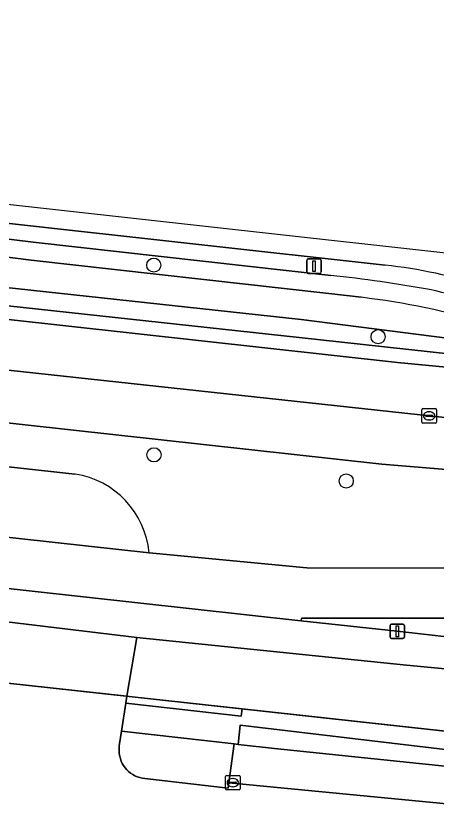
# Model space of a CAD drawing. Extents: x 162184 to 163154, y 385507 to 386516.
# Drawn here: x 162515.7 to 162544.8, y 386417.7 to 386473.4 of the extents above; entities that cross this region are included whole.
import ezdxf

# ---------------------------------------------------------------- set-up
doc = ezdxf.new("R2010")
doc.units = 0
for name, color, linetype in [('IMGEO_Berm_groen', 7, 'Continuous'), ('IMGEO_Boom', 7, 'Continuous'), ('IMGEO_Fietspad_gesloten', 7, 'Continuous'), ('IMGEO_Groenvoorziening', 7, 'Continuous'), ('IMGEO_Haag', 7, 'Continuous'), ('IMGEO_Hek', 7, 'Continuous'), ('IMGEO_Kolk', 7, 'Continuous'), ('IMGEO_Lichtmast', 7, 'Continuous'), ('IMGEO_Oever', 7, 'Continuous'), ('IMGEO_OVBaan_gesloten', 7, 'Continuous'), ('IMGEO_Parkeervlak_open', 7, 'Continuous'), ('IMGEO_Rijbaan_lokaal_open', 7, 'Continuous'), ('IMGEO_Rijbaan_regionaal_gesloten', 7, 'Continuous'), ('IMGEO_Rioolput', 7, 'Continuous'), ('IMGEO_Verkeersbordpaal', 7, 'Continuous'), ('IMGEO_Voetpad_open', 7, 'Continuous'), ('IMGEO_Waterloop', 7, 'Continuous')]:
    doc.layers.add(name, color=color, linetype=linetype)

msp = doc.modelspace()

# ---------------------------------------------------------------- linework, layer by layer
at = {"layer": 'IMGEO_Berm_groen'}
for points in [[(162541.252, 386456.199), (162397.539, 386472.113), (162395.318, 386472.359), (162394.948, 386471.487), (162397.779, 386471.186), (162400.841, 386470.909), (162402.12, 386470.769), (162422.559, 386468.367), (162447.197, 386465.623), (162450.483, 386465.257), (162465.526, 386463.582), (162499.024, 386459.971), (162501.305, 386459.689), (162516.904, 386457.789), (162537.483, 386455.491)], [(162570.818, 386447.339), (162569.607, 386447.487), (162568.012, 386447.875), (162562.087, 386448.548), (162547.314, 386449.891), (162535.294, 386451.198), (162450.21, 386460.422), (162446.971, 386460.788), (162401.545, 386466.031), (162397.25, 386466.468), (162393.017, 386466.943), (162392.606, 386465.976)], [(162392.606, 386465.976), (162396.664, 386465.528), (162542.092, 386449.462), (162563.316, 386447.453)], [(162613.988, 386438.091), (162606.697, 386438.297), (162597.59, 386438.678), (162578.374, 386439.662), (162558.009, 386441.049), (162541.026, 386442.441), (162445.632, 386452.94), (162395.715, 386458.384), (162389.661, 386459.044), (162389.661, 386459.044), (162388.471, 386456.244)], [(162388.471, 386456.244), (162388.471, 386456.244), (162395.33, 386455.487), (162519.79, 386441.76)], [(162524.914, 386436.329), (162535.834, 386435.272), (162566.111, 386435.21), (162606.078, 386434.165), (162613.714, 386432.942)], [(162555.818, 386431.981), (162546.282, 386431.799), (162535.473, 386431.8), (162535.416, 386431.622), (162542.087, 386430.897), (162547.725, 386430.257), (162568.529, 386428.701)]]:
    msp.add_lwpolyline(points, dxfattribs=at)
for centre, radius, start, end in [((162537.36, 386421.126), 35.288, 72.1419, 83.6686), ((162525.216, 386344.882), 111.287, 80.11504, 83.67168), ((162522.653, 386361.976), 95.044, 72.62294, 76.82208), ((162518.858, 386435.748), 6.084, 5.4834, 81.1846)]:
    msp.add_arc(centre, radius, start, end, dxfattribs=at)
at = {"layer": 'IMGEO_Boom'}
for centre in [(162525.24, 386456.197), (162540.76, 386451.251), (162525.252, 386443.091), (162538.556, 386441.282)]:
    msp.add_circle(centre, 0.489, dxfattribs=at)
at = {"layer": 'IMGEO_Fietspad_gesloten'}
for points in [[(162420.849, 386447.373), (162410.16, 386448.539), (162409.778, 386445.416), (162413.301, 386445.028), (162415.005, 386444.81), (162431.632, 386443.01), (162440.398, 386442.014), (162453.79, 386440.539), (162465.837, 386439.248), (162475.78, 386438.147), (162491.163, 386436.474), (162495.383, 386436.058), (162512.845, 386434.099), (162535.416, 386431.622), (162535.473, 386431.8), (162546.282, 386431.799), (162555.818, 386431.981)], [(162619.523, 386432.354), (162616.897, 386432.615), (162613.714, 386432.942), (162606.078, 386434.165), (162566.111, 386435.21), (162535.834, 386435.272), (162524.914, 386436.329), (162513.786, 386437.543), (162445.492, 386444.783), (162420.849, 386447.373)]]:
    msp.add_lwpolyline(points, dxfattribs=at)
at = {"layer": 'IMGEO_Groenvoorziening'}
for points in [[(162524.072, 386430.458), (162523.371, 386426.411), (162523.527, 386426.394), (162531.347, 386425.536), (162557.801, 386422.634), (162558.3, 386427.081), (162542.725, 386428.564)], [(162523.527, 386426.394), (162523.371, 386426.411), (162523.298, 386425.928), (162531.292, 386425.037), (162531.347, 386425.536)], [(162531.347, 386425.536), (162531.292, 386425.037), (162523.298, 386425.928), (162523.006, 386423.991), (162530.793, 386423.114), (162531.076, 386423.082), (162531.223, 386424.409), (162557.65, 386421.284), (162557.801, 386422.634)], [(162557.543, 386420.328), (162557.65, 386421.284), (162531.223, 386424.409), (162531.076, 386423.082), (162533.6, 386422.798), (162552.933, 386420.803), (162552.688, 386418.284), (162557.263, 386417.833)]]:
    msp.add_lwpolyline(points, close=True, dxfattribs=at)
at = {"layer": 'IMGEO_Haag'}
msp.add_lwpolyline([(162531.223, 386424.409), (162557.65, 386421.284), (162557.801, 386422.634), (162531.347, 386425.536), (162531.292, 386425.037), (162523.298, 386425.928), (162523.006, 386423.991), (162530.793, 386423.114), (162531.076, 386423.082)], close=True, dxfattribs=at)
at = {"layer": 'IMGEO_Hek'}
for points in [[(162512.792, 386427.572), (162523.527, 386426.394)], [(162523.527, 386426.394), (162630.265, 386414.683)]]:
    msp.add_lwpolyline(points, dxfattribs=at)
at = {"layer": 'IMGEO_Kolk'}
for p, q in [((162530.212, 386420.009), (162530.212, 386420.861)), ((162530.287, 386420.935), (162531.139, 386420.935)), ((162531.213, 386420.861), (162531.213, 386420.009)), ((162530.471, 386420.429), (162530.471, 386420.441)), ((162530.909, 386420.392), (162530.511, 386420.392)), ((162530.514, 386420.478), (162530.912, 386420.478)), ((162530.7, 386420.715), (162530.725, 386420.715)), ((162530.955, 386420.441), (162530.955, 386420.429)), ((162531.139, 386419.935), (162530.287, 386419.935)), ((162530.723, 386420.155), (162530.698, 386420.155))]:
    msp.add_line(p, q, dxfattribs=at)
for points in [[(162530.212, 386420.009), (162530.212, 386420.861)], [(162530.287, 386420.935), (162531.139, 386420.935)], [(162531.213, 386420.861), (162531.213, 386420.009)], [(162531.139, 386419.935), (162530.287, 386419.935)]]:
    msp.add_lwpolyline(points, dxfattribs=at)
for centre, radius, start, end in [((162530.289, 386420.859), 0.0765, 91.552, 178.448), ((162530.289, 386420.859), 0.0765, 91.552, 178.448), ((162531.137, 386420.859), 0.0765, 1.552, 88.448), ((162531.137, 386420.859), 0.0765, 1.552, 88.448), ((162530.511, 386420.438), 0.0403, 85.8775, 175.7526), ((162530.508, 386420.428), 0.0366, 178.938, 274.7102), ((162530.912, 386420.435), 0.043, 264.8664, 352.4533), ((162530.916, 386420.44), 0.0386, 1.7309, 96.639), ((162530.289, 386420.011), 0.0765, 181.552, 268.448), ((162530.289, 386420.011), 0.0765, 181.552, 268.448), ((162531.137, 386420.011), 0.0765, 271.552, 358.448), ((162531.137, 386420.011), 0.0765, 271.552, 358.448)]:
    msp.add_arc(centre, radius, start, end, dxfattribs=at)
for centre, major_axis, ratio, start_param, end_param in [((162530.699, 386420.435), (-0.387, 0.002), 0.722429, 4.712389, 7.853982), ((162530.724, 386420.435), (-0.39, 0.002), 0.717154, 1.570796, 4.712389)]:
    msp.add_ellipse(centre, major_axis=major_axis, ratio=ratio, start_param=start_param, end_param=end_param, dxfattribs=at)
at = {"layer": 'IMGEO_Lichtmast'}
for p, q in [((162541.592, 386430.497), (162541.592, 386431.297)), ((162541.592, 386431.297), (162541.592, 386430.497)), ((162541.692, 386431.397), (162542.482, 386431.397)), ((162542.482, 386431.397), (162541.692, 386431.397)), ((162542.582, 386431.297), (162542.582, 386430.497)), ((162542.582, 386430.497), (162542.582, 386431.297)), ((162542.482, 386430.397), (162541.692, 386430.397)), ((162541.692, 386430.397), (162542.482, 386430.397))]:
    msp.add_line(p, q, dxfattribs=at)
msp.add_lwpolyline([(162542.012, 386431.272), (162542.162, 386431.272), (162542.162, 386430.522), (162542.012, 386430.522), (162542.012, 386431.272)], dxfattribs=at)
for centre, start, end in [((162541.692, 386431.297), 90, 180), ((162541.692, 386431.297), 90, 180), ((162542.482, 386431.297), 0, 90), ((162542.482, 386431.297), 360, 90), ((162541.692, 386430.497), 180, 270), ((162541.692, 386430.497), 180, 270), ((162542.482, 386430.497), 270, 0), ((162542.482, 386430.497), 270, 0)]:
    msp.add_arc(centre, 0.1, start, end, dxfattribs=at)
at = {"layer": 'IMGEO_Oever'}
msp.add_lwpolyline([(162450.281, 386461.673), (162450.21, 386460.422), (162535.294, 386451.198), (162547.314, 386449.891), (162562.087, 386448.548), (162568.012, 386447.875), (162569.607, 386447.487), (162569.668, 386448.173), (162547.534, 386450.888), (162535.429, 386452.442), (162503.967, 386455.847), (162500.937, 386456.183), (162500.83, 386455.165), (162498.649, 386455.377), (162498.734, 386456.422)], close=True, dxfattribs=at)
for points in [[(162516.904, 386457.789), (162501.305, 386459.689), (162501.183, 386458.526), (162516.756, 386456.546), (162537.345, 386454.247), (162539.593, 386453.974)], [(162537.483, 386455.491), (162516.904, 386457.789)]]:
    msp.add_lwpolyline(points, dxfattribs=at)
for centre, radius, start, end in [((162525.216, 386344.882), 111.287, 80.11504, 83.67168), ((162522.653, 386361.976), 95.044, 72.62294, 76.82208), ((162533.015, 386399.58), 54.79, 73.6255, 83.1043)]:
    msp.add_arc(centre, radius, start, end, dxfattribs=at)
at = {"layer": 'IMGEO_OVBaan_gesloten'}
for points in [[(162396.664, 386465.528), (162396.21, 386462.111), (162406.715, 386460.85), (162416.064, 386459.823), (162491.528, 386451.501), (162547.284, 386445.463), (162551.416, 386445.062), (162555.447, 386444.671), (162559.41, 386444.34), (162567.276, 386443.682), (162576.152, 386443.107), (162579.336, 386442.9), (162583.396, 386442.637), (162599.951, 386441.893), (162609.875, 386441.447), (162617.174, 386441.294), (162617.184, 386444.599), (162610.14, 386444.739), (162591.544, 386445.541)], [(162563.316, 386447.453), (162542.092, 386449.462), (162396.664, 386465.528)]]:
    msp.add_lwpolyline(points, dxfattribs=at)
msp.add_lwpolyline([(162396.21, 386462.111), (162395.715, 386458.384), (162445.632, 386452.94), (162541.026, 386442.441), (162558.009, 386441.049), (162578.374, 386439.662), (162597.59, 386438.678), (162606.697, 386438.297), (162613.988, 386438.091), (162617.163, 386437.987), (162617.174, 386441.294), (162609.875, 386441.447), (162599.951, 386441.893), (162583.396, 386442.637), (162579.336, 386442.9), (162576.152, 386443.107), (162567.276, 386443.682), (162559.41, 386444.34), (162555.447, 386444.671), (162551.416, 386445.062), (162547.284, 386445.463), (162491.528, 386451.501), (162416.064, 386459.823), (162406.715, 386460.85)], close=True, dxfattribs=at)
at = {"layer": 'IMGEO_Parkeervlak_open'}
msp.add_lwpolyline([(162552.933, 386420.803), (162533.6, 386422.798), (162531.076, 386423.082), (162530.793, 386423.114), (162530.442, 386420.419), (162552.688, 386418.284)], close=True, dxfattribs=at)
at = {"layer": 'IMGEO_Rijbaan_lokaal_open'}
for points in [[(162519.79, 386441.76), (162395.33, 386455.487), (162388.471, 386456.244), (162388.471, 386456.244), (162387.143, 386453.119)], [(162513.786, 386437.543), (162524.914, 386436.329)], [(162552.688, 386418.284), (162530.442, 386420.419), (162530.395, 386420.056), (162524.613, 386420.716), (162524.438, 386420.742), (162524.266, 386420.785), (162524.098, 386420.842), (162523.936, 386420.914), (162523.781, 386421), (162523.634, 386421.1), (162523.497, 386421.212), (162523.371, 386421.336), (162523.255, 386421.471), (162523.153, 386421.616), (162523.063, 386421.769), (162522.988, 386421.929), (162522.927, 386422.096), (162522.881, 386422.267), (162522.85, 386422.441), (162522.835, 386422.618), (162522.836, 386422.795), (162522.853, 386422.972), (162523.006, 386423.991), (162523.298, 386425.928), (162523.371, 386426.411), (162512.792, 386427.572)]]:
    msp.add_lwpolyline(points, dxfattribs=at)
msp.add_arc((162518.858, 386435.748), 6.084, 5.4834, 81.1846, dxfattribs=at)
at = {"layer": 'IMGEO_Rijbaan_regionaal_gesloten'}
msp.add_lwpolyline([(162617.109, 386453.314), (162551.46, 386456.355), (162397.71, 386473.402), (162397.539, 386472.113), (162541.252, 386456.199)], dxfattribs=at)
msp.add_arc((162537.36, 386421.126), 35.288, 72.1419, 83.6686, dxfattribs=at)
at = {"layer": 'IMGEO_Rioolput'}
for p, q in [((162543.792, 386445.355), (162543.792, 386446.207)), ((162543.867, 386446.281), (162544.719, 386446.281)), ((162544.28, 386446.061), (162544.305, 386446.061)), ((162544.793, 386446.207), (162544.793, 386445.355)), ((162544.051, 386445.775), (162544.051, 386445.787)), ((162544.489, 386445.738), (162544.091, 386445.738)), ((162544.094, 386445.824), (162544.492, 386445.824)), ((162544.303, 386445.501), (162544.278, 386445.501)), ((162544.535, 386445.787), (162544.535, 386445.775)), ((162544.719, 386445.281), (162543.867, 386445.281))]:
    msp.add_line(p, q, dxfattribs=at)
for points in [[(162543.792, 386445.355), (162543.792, 386446.207)], [(162543.867, 386446.281), (162544.719, 386446.281)], [(162544.793, 386446.207), (162544.793, 386445.355)], [(162544.719, 386445.281), (162543.867, 386445.281)]]:
    msp.add_lwpolyline(points, dxfattribs=at)
for centre, radius, start, end in [((162543.869, 386446.205), 0.0765, 91.552, 178.448), ((162543.869, 386446.205), 0.0765, 91.552, 178.448), ((162544.717, 386446.205), 0.0765, 1.552, 88.448), ((162544.717, 386446.205), 0.0765, 1.552, 88.448), ((162544.091, 386445.784), 0.0403, 85.8775, 175.7526), ((162544.088, 386445.774), 0.0366, 178.938, 274.7102), ((162544.492, 386445.781), 0.043, 264.8664, 352.4533), ((162544.496, 386445.786), 0.0386, 1.7309, 96.639), ((162543.869, 386445.357), 0.0765, 181.552, 268.448), ((162543.869, 386445.357), 0.0765, 181.552, 268.448), ((162544.717, 386445.357), 0.0765, 271.552, 358.448), ((162544.717, 386445.357), 0.0765, 271.552, 358.448)]:
    msp.add_arc(centre, radius, start, end, dxfattribs=at)
for centre, major_axis, ratio, start_param, end_param in [((162544.279, 386445.781), (-0.387, 0.002), 0.722429, 4.712389, 7.853982), ((162544.304, 386445.781), (-0.39, 0.002), 0.717154, 1.570796, 4.712389)]:
    msp.add_ellipse(centre, major_axis=major_axis, ratio=ratio, start_param=start_param, end_param=end_param, dxfattribs=at)
at = {"layer": 'IMGEO_Verkeersbordpaal'}
for p, q in [((162535.827, 386455.723), (162535.827, 386456.523)), ((162535.827, 386456.523), (162535.827, 386455.723)), ((162535.927, 386456.623), (162536.717, 386456.623)), ((162536.717, 386456.623), (162535.927, 386456.623)), ((162536.817, 386456.523), (162536.817, 386455.723)), ((162536.817, 386455.723), (162536.817, 386456.523)), ((162536.717, 386455.623), (162535.927, 386455.623)), ((162535.927, 386455.623), (162536.717, 386455.623))]:
    msp.add_line(p, q, dxfattribs=at)
msp.add_lwpolyline([(162536.247, 386456.498), (162536.397, 386456.498), (162536.397, 386455.748), (162536.247, 386455.748), (162536.247, 386456.498)], dxfattribs=at)
for centre, start, end in [((162535.927, 386456.523), 90, 180), ((162535.927, 386456.523), 90, 180), ((162536.717, 386456.523), 0, 90), ((162536.717, 386456.523), 360, 90), ((162535.927, 386455.723), 180, 270), ((162535.927, 386455.723), 180, 270), ((162536.717, 386455.723), 270, 0), ((162536.717, 386455.723), 270, 0)]:
    msp.add_arc(centre, 0.1, start, end, dxfattribs=at)
at = {"layer": 'IMGEO_Voetpad_open'}
for points in [[(162568.529, 386428.701), (162547.725, 386430.257), (162542.087, 386430.897), (162535.416, 386431.622), (162512.845, 386434.099), (162495.383, 386436.058), (162491.163, 386436.474), (162475.78, 386438.147), (162465.837, 386439.248), (162453.79, 386440.539), (162440.398, 386442.014), (162431.632, 386443.01), (162415.005, 386444.81), (162413.301, 386445.028), (162409.778, 386445.416), (162394.61, 386447.087), (162389.581, 386447.627), (162385.018, 386448.116), (162385.017, 386448.116), (162384.093, 386445.942)], [(162384.093, 386445.942), (162384.094, 386445.942), (162384.264, 386445.921), (162386.058, 386445.704), (162387.844, 386445.487), (162401.804, 386443.795), (162407.623, 386443.168), (162409.45, 386442.971), (162428.719, 386440.893), (162433.942, 386440.33), (162434.214, 386440.3), (162437.945, 386439.898), (162442.374, 386439.42), (162457.261, 386437.815), (162510.266, 386432.099), (162509.644, 386427.917), (162512.628, 386427.59), (162513.131, 386431.772), (162524.072, 386430.458), (162542.725, 386428.564), (162558.3, 386427.081)]]:
    msp.add_lwpolyline(points, dxfattribs=at)
for points in [[(162524.072, 386430.458), (162513.131, 386431.772), (162512.628, 386427.59), (162512.792, 386427.572), (162523.371, 386426.411)], [(162530.793, 386423.114), (162523.006, 386423.991), (162522.853, 386422.972), (162522.836, 386422.795), (162522.835, 386422.618), (162522.85, 386422.441), (162522.881, 386422.267), (162522.927, 386422.096), (162522.988, 386421.929), (162523.063, 386421.769), (162523.153, 386421.616), (162523.255, 386421.471), (162523.371, 386421.336), (162523.497, 386421.212), (162523.634, 386421.1), (162523.781, 386421), (162523.936, 386420.914), (162524.098, 386420.842), (162524.266, 386420.785), (162524.438, 386420.742), (162524.613, 386420.716), (162530.395, 386420.056), (162530.442, 386420.419)]]:
    msp.add_lwpolyline(points, close=True, dxfattribs=at)
at = {"layer": 'IMGEO_Waterloop'}
for points in [[(162501.183, 386458.526), (162500.937, 386456.183), (162503.967, 386455.847), (162535.429, 386452.442), (162547.534, 386450.888), (162569.668, 386448.173), (162569.708, 386448.624), (162554.559, 386450.535), (162550.634, 386451.498), (162548.461, 386452.148)], [(162539.593, 386453.974), (162537.345, 386454.247), (162516.756, 386456.546), (162501.183, 386458.526)]]:
    msp.add_lwpolyline(points, dxfattribs=at)
msp.add_arc((162533.015, 386399.58), 54.79, 73.6255, 83.1043, dxfattribs=at)

doc.saveas('drawing.dxf')
